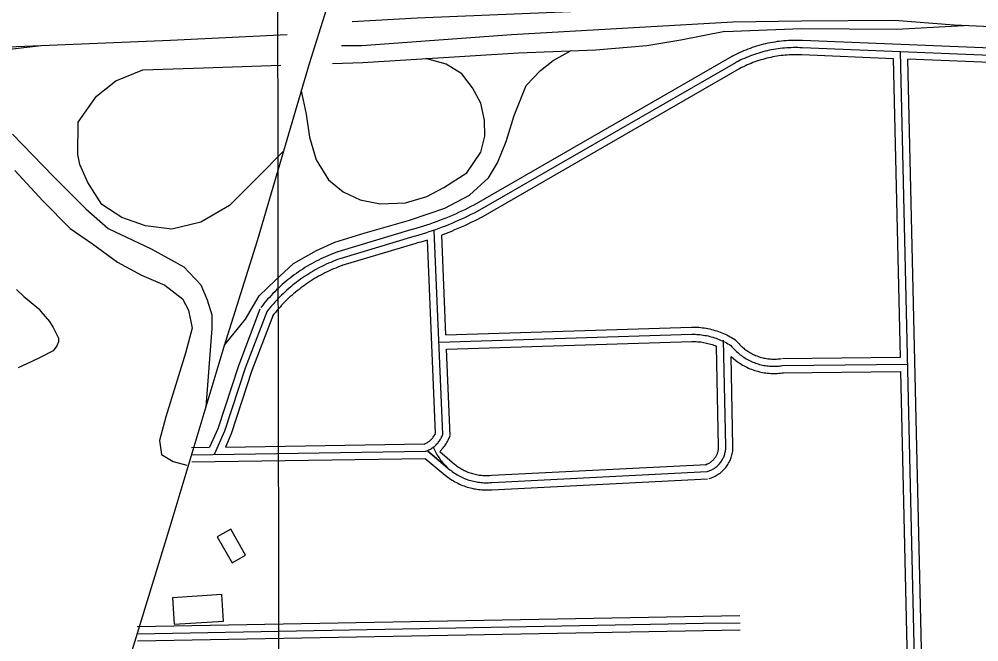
# Model space of a CAD drawing. Extents: x 3313442 to 3351311, y 721974 to 747360.
# Drawn here: x 3338028 to 3340030, y 729473 to 730771 of the extents above; entities that cross this region are included whole.
import ezdxf

# ---------------------------------------------------------------- set-up
doc = ezdxf.new("R2010")
doc.units = 0
for name, color, linetype in [('V-BLDG-OTLN', 7, 'Continuous'), ('V-GRID-MAJR', 7, 'Continuous'), ('V-ROAD-CNTR', 7, 'Continuous'), ('V-SITE-VEGE', 7, 'Continuous')]:
    doc.layers.add(name, color=color, linetype=linetype)

msp = doc.modelspace()

# ---------------------------------------------------------------- linework, layer by layer
at = {"layer": 'V-BLDG-OTLN'}
for points in [[(3338441.4, 729691.4), (3338472, 729637.3), (3338499.9, 729653.1), (3338469.4, 729707.2)], [(3338351.2, 729509.1), (3338454.6, 729515.6), (3338451.1, 729570.9), (3338347.8, 729564.5)]]:
    msp.add_lwpolyline(points, close=True, dxfattribs=at)
at = {"layer": 'V-GRID-MAJR'}
msp.add_spline([(3338573.2, 727381.5), (3338563.5, 733440.2), (3338553.8, 739502), (3338549.8, 742016.8)], degree=3, dxfattribs=at)
at = {"layer": 'V-ROAD-CNTR'}
for points in [[(3337635.6, 727383), (3337858.7, 728112.8), (3338037, 728698), (3338174.6, 729164.1), (3338343, 729713.3), (3338455.4, 730088.7), (3338524.9, 730309.7), (3338633.4, 730678.9), (3338716.7, 730942.1), (3338824.4, 731291.4), (3338902.7, 731538.5), (3338956.8, 731733.3), (3339099.9, 732196.4), (3339203, 732543.7), (3339293.1, 732869.3), (3339430.6, 733315.3), (3339616.2, 733922), (3339708, 734213.7)], [(3342981.2, 729804.3), (3342796.8, 729926), (3342678.6, 729995.6), (3342546.4, 730065.2), (3342404.1, 730136.6), (3342247.3, 730218.2), (3342075.6, 730304.3), (3341873.1, 730397.4), (3341694, 730465.5), (3341495.7, 730536.1), (3341321.6, 730583.3), (3341203.9, 730615), (3340932.7, 730681.1), (3340748.4, 730719.3), (3340433.8, 730763.3), (3340238.1, 730781.2), (3339971.4, 730796.7), (3339685.7, 730804.5), (3339465.3, 730799.3), (3339212.1, 730787.6), (3338858.4, 730773.5), (3338722.7, 730765.4)], [(3338700.2, 730716.5), (3338743.1, 730716.4), (3339054.8, 730739), (3339517.2, 730766), (3339660.2, 730767.4), (3339854.2, 730769.2), (3339979, 730759.2), (3340161.4, 730751), (3340277.7, 730734.7), (3340412, 730722), (3340618.8, 730696.1), (3340787, 730665.8), (3340991.2, 730624.2), (3341183.3, 730575.2), (3341382.8, 730521.8), (3341595.7, 730450.3), (3341818.2, 730371.5), (3341978.1, 730300.4), (3342166.7, 730212.1), (3342301, 730145.5), (3342461.9, 730056.3), (3342696.8, 729929), (3342919, 729786.8)], [(3338681.9, 730678.9), (3338745.1, 730681.1), (3339069.9, 730701.2), (3339231.4, 730707.6), (3339337.8, 730716.1), (3339408.7, 730727.9), (3339500.1, 730746)], [(3339499.2, 730745.8), (3339660.2, 730751.6), (3339858.8, 730750.6), (3339998, 730758.3)], [(3337410.9, 730691.2), (3337410.9, 730689.7), (3337886.9, 730708.8), (3338343.4, 730727.5), (3338586.9, 730739.2)], [(3339662.1, 730726.5), (3339657.4, 730726.7), (3339652.6, 730726.8), (3339647.7, 730726.9), (3339642.9, 730726.8), (3339638, 730726.7), (3339633.2, 730726.5), (3339628.4, 730726.2), (3339623.5, 730725.9), (3339618.7, 730725.4), (3339613.9, 730724.9), (3339609.1, 730724.3), (3339604.3, 730723.5), (3339599.5, 730722.8), (3339594.8, 730721.9), (3339590, 730720.9), (3339585.3, 730719.9), (3339580.6, 730718.8), (3339575.9, 730717.6), (3339571.2, 730716.3), (3339566.6, 730714.9), (3339561.9, 730713.5), (3339557.3, 730711.9), (3339552.8, 730710.3), (3339548.2, 730708.6), (3339543.7, 730706.9), (3339539.2, 730705), (3339534.8, 730703.1), (3339530.4, 730701.1), (3339526, 730699), (3339521.7, 730696.9), (3339517.4, 730694.7), (3339515.5, 730693.6)], [(3340311.5, 730700.1), (3339662, 730726.5)], [(3337856.6, 730691), (3338080.2, 730716.7)], [(3339661.4, 730711.5), (3339656.9, 730711.7), (3339652.3, 730711.8), (3339647.7, 730711.9), (3339643.1, 730711.8), (3339638.5, 730711.7), (3339634, 730711.5), (3339629.4, 730711.3), (3339624.8, 730710.9), (3339620.2, 730710.5), (3339615.7, 730710), (3339611.2, 730709.4), (3339606.6, 730708.7), (3339602.1, 730708), (3339597.6, 730707.2), (3339593.1, 730706.3), (3339588.6, 730705.3), (3339584.2, 730704.2), (3339579.7, 730703.1), (3339575.3, 730701.9), (3339570.9, 730700.6), (3339566.5, 730699.2), (3339562.2, 730697.7), (3339557.9, 730696.2), (3339553.6, 730694.6), (3339549.3, 730693), (3339545.1, 730691.2), (3339540.9, 730689.4), (3339536.7, 730687.5), (3339532.5, 730685.5), (3339528.4, 730683.5), (3339524.4, 730681.4), (3339522.5, 730680.4)], [(3340326.8, 730684.5), (3339661.4, 730711.5)], [(3338456, 730090.8), (3338500.4, 730145.2), (3338528.9, 730194.3), (3338562.1, 730226.1), (3338600.1, 730261.6), (3338648.6, 730288.7), (3338686.5, 730305.8), (3338749.7, 730325.9), (3338842.1, 730351.8), (3338915.8, 730377.2), (3338967.5, 730404.2), (3339006.9, 730440.1), (3339026, 730471.7), (3339043.8, 730515.8), (3339060.9, 730570), (3339085.6, 730632.8), (3339115.7, 730663.9), (3339142.2, 730685), (3339179.5, 730705.6)], [(3338616.6, 730621.6), (3338626.4, 730573.1), (3338633.9, 730525.1), (3338647.9, 730477.5), (3338673.1, 730436.2), (3338704.1, 730411.4), (3338739.4, 730394.1), (3338780.8, 730386.3), (3338834.2, 730388), (3338878.6, 730401.4), (3338914.2, 730420.3), (3338962.2, 730450.6), (3338991.1, 730493.9), (3338999.8, 730527), (3338998.9, 730560.3), (3338991.4, 730596), (3338973.5, 730628), (3338951.2, 730657.1), (3338919, 730677.4), (3338876.6, 730689.3)], [(3339515, 730693.4), (3338976.2, 730383.2)], [(3339660.8, 730696.5), (3339656.3, 730696.7), (3339652, 730696.8), (3339647.7, 730696.9), (3339643.3, 730696.9), (3339639, 730696.7), (3339634.7, 730696.6), (3339630.4, 730696.3), (3339626.1, 730696), (3339621.8, 730695.6), (3339617.5, 730695.1), (3339613.2, 730694.5), (3339608.9, 730693.9), (3339604.7, 730693.2), (3339600.4, 730692.4), (3339596.2, 730691.6), (3339592, 730690.6), (3339587.8, 730689.6), (3339583.6, 730688.6), (3339579.4, 730687.4), (3339575.3, 730686.2), (3339571.1, 730684.9), (3339567, 730683.6), (3339563, 730682.1), (3339558.9, 730680.6), (3339554.9, 730679), (3339550.9, 730677.4), (3339546.9, 730675.7), (3339543, 730673.9), (3339539.1, 730672), (3339535.2, 730670.1), (3339531.4, 730668.1), (3339529.6, 730667.2)], [(3339852.3, 730688.7), (3339660.8, 730696.5)], [(3339866.6, 730066.4), (3339852.2, 730688.7)], [(3339943.5, 727386.4), (3339866.9, 730703.2)], [(3340312.1, 730670.1), (3339882.3, 730687.5)], [(3339919.7, 729067.8), (3339882.3, 730687.5)], [(3338579.7, 730496), (3338526.3, 730442.5), (3338467.1, 730382.5), (3338407.3, 730347.5), (3338346.5, 730332.9), (3338291.7, 730340.2), (3338242.5, 730357.6), (3338200.4, 730384.8), (3338171.1, 730430.4), (3338154.4, 730468.2), (3338150.5, 730488.8), (3338150.9, 730556.1), (3338189.1, 730610.6), (3338229.9, 730642.9), (3338286.1, 730665.2), (3338412.4, 730669.6), (3338573.7, 730675.2)], [(3339522.5, 730680.4), (3338983.7, 730370.2)], [(3339530, 730667.4), (3338991.1, 730357.2)], [(3338013.9, 730531.2), (3338098.7, 730444), (3338167.2, 730375.7), (3338213.9, 730334.7), (3338303.2, 730292.5), (3338371.6, 730254.5), (3338407.2, 730217.4), (3338420.5, 730185.6), (3338430.1, 730154.3), (3338429.9, 730126.3), (3338417.6, 729962.5)], [(3338019.1, 730455.6), (3338077.6, 730392.4), (3338134.1, 730334.7), (3338180.7, 730302.3), (3338232.9, 730264.3), (3338283, 730237), (3338331.9, 730216.2), (3338368.5, 730188.2), (3338381.2, 730164.3), (3338389, 730126.6), (3338375, 730074.5), (3338334.2, 729941.9), (3338320.9, 729892.7), (3338325, 729863.4), (3338349.3, 729848.8), (3338377.8, 729841.3)], [(3338976.8, 730383.5), (3338970.3, 730380.2), (3338964, 730377), (3338957.5, 730373.8), (3338951.1, 730370.8), (3338944.6, 730367.7), (3338938, 730364.8), (3338931.5, 730361.9), (3338924.9, 730359.1), (3338918.3, 730356.4), (3338911.6, 730353.8), (3338905, 730351.2), (3338898.3, 730348.7), (3338891.5, 730346.3), (3338884.8, 730343.9), (3338878, 730341.6), (3338871.2, 730339.4), (3338864.4, 730337.3), (3338857.5, 730335.2), (3338850.6, 730333.2), (3338847.5, 730332.4)], [(3338983.7, 730370.2), (3338977.2, 730366.8), (3338970.6, 730363.5), (3338964.1, 730360.3), (3338957.4, 730357.2), (3338950.8, 730354.1), (3338944.1, 730351.1), (3338937.4, 730348.2), (3338930.7, 730345.3), (3338923.9, 730342.5), (3338917.1, 730339.8), (3338910.3, 730337.2), (3338903.4, 730334.6), (3338896.6, 730332.1), (3338889.6, 730329.7), (3338882.7, 730327.4), (3338875.7, 730325.1), (3338868.8, 730322.9), (3338861.7, 730320.8), (3338854.7, 730318.8), (3338851.5, 730317.9)], [(3338990.6, 730356.9), (3338984, 730353.5), (3338977.3, 730350.1), (3338970.6, 730346.8), (3338963.8, 730343.6), (3338957, 730340.5), (3338950.2, 730337.4), (3338943.4, 730334.4), (3338936.5, 730331.5), (3338929.6, 730328.6), (3338909.5, 730320.6)], [(3338847.2, 730332.3), (3338692.8, 730285.9)], [(3338912, 729905.6), (3338894, 730330.2)], [(3338851.5, 730317.9), (3338697.1, 730271.5)], [(3338879.9, 730310.6), (3338866, 730306.4), (3338858.8, 730304.4), (3338855.6, 730303.5)], [(3338896.9, 729906.9), (3338879.9, 730310.4)], [(3338918.2, 730112.9), (3338909.5, 730320.8)], [(3338692, 730285.6), (3338687, 730283.8), (3338682, 730281.9), (3338677, 730279.9), (3338672, 730277.8), (3338667.1, 730275.7), (3338662.2, 730273.5), (3338657.3, 730271.2), (3338652.4, 730268.8), (3338647.6, 730266.3), (3338642.9, 730263.8), (3338638.1, 730261.2), (3338633.4, 730258.5), (3338628.8, 730255.8), (3338624.2, 730253), (3338619.6, 730250.1), (3338615.1, 730247.1), (3338610.7, 730244.1), (3338606.3, 730241), (3338601.9, 730237.9), (3338597.6, 730234.6), (3338593.3, 730231.3), (3338589.1, 730228), (3338584.9, 730224.5), (3338580.8, 730221.1), (3338576.7, 730217.5), (3338572.7, 730213.9), (3338568.8, 730210.2), (3338564.9, 730206.5), (3338561.1, 730202.7), (3338557.3, 730198.8), (3338553.6, 730194.9), (3338550, 730190.9), (3338546.4, 730186.9), (3338542.9, 730182.8), (3338539.4, 730178.7), (3338536, 730174.5), (3338532.7, 730170.3), (3338532.5, 730170.1)], [(3338855.8, 730303.5), (3338701.4, 730257.1)], [(3338697.1, 730271.5), (3338692.3, 730269.8), (3338687.4, 730267.9), (3338682.6, 730266), (3338677.9, 730264), (3338673.1, 730262), (3338668.4, 730259.9), (3338663.8, 730257.6), (3338659.1, 730255.4), (3338654.5, 730253), (3338650, 730250.6), (3338645.5, 730248.1), (3338641, 730245.6), (3338636.5, 730242.9), (3338632.1, 730240.3), (3338627.8, 730237.5), (3338623.5, 730234.7), (3338619.2, 730231.8), (3338615, 730228.8), (3338610.8, 730225.8), (3338606.6, 730222.7), (3338602.6, 730219.5), (3338598.5, 730216.3), (3338594.5, 730213), (3338590.6, 730209.7), (3338586.7, 730206.3), (3338582.9, 730202.8), (3338579.1, 730199.3), (3338575.4, 730195.7), (3338571.7, 730192.1), (3338568.1, 730188.4), (3338564.6, 730184.7), (3338561.1, 730180.9), (3338557.7, 730177), (3338554.3, 730173.1), (3338551, 730169.1), (3338547.7, 730165.1), (3338544.5, 730161.1), (3338544.4, 730160.9)], [(3338702.2, 730257.4), (3338697.5, 730255.7), (3338692.9, 730253.9), (3338688.3, 730252.1), (3338683.7, 730250.2), (3338679.2, 730248.3), (3338674.7, 730246.2), (3338670.3, 730244.1), (3338665.9, 730242), (3338661.5, 730239.7), (3338657.1, 730237.4), (3338652.8, 730235), (3338648.5, 730232.6), (3338644.3, 730230.1), (3338640.1, 730227.5), (3338635.9, 730224.9), (3338631.8, 730222.2), (3338627.7, 730219.4), (3338623.7, 730216.6), (3338619.7, 730213.7), (3338615.7, 730210.7), (3338611.8, 730207.7), (3338608, 730204.7), (3338604.2, 730201.5), (3338600.4, 730198.3), (3338596.7, 730195.1), (3338593, 730191.8), (3338589.4, 730188.4), (3338585.9, 730185), (3338582.4, 730181.5), (3338578.9, 730178), (3338575.6, 730174.4), (3338572.2, 730170.8), (3338568.9, 730167.1), (3338565.7, 730163.4), (3338562.6, 730159.6), (3338559.5, 730155.8), (3338556.4, 730151.9), (3338556.3, 730151.8)], [(3338530.4, 730166.3), (3338485.4, 730048.5), (3338442.5, 729917), (3338425, 729878.2)], [(3338544.4, 730160.9), (3338499.6, 730043.5), (3338456.6, 729911.6), (3338434.7, 729863.4)], [(3338558.4, 730155.6), (3338513.7, 730038.5), (3338470.6, 729906.1), (3338458.2, 729878.8)], [(3338918.2, 730112.9), (3339430.7, 730129)], [(3339431.1, 730129), (3339434.8, 730129), (3339438.6, 730128.9), (3339442.3, 730128.7), (3339446.1, 730128.5), (3339449.9, 730128.1), (3339453.7, 730127.7), (3339457.4, 730127.1), (3339461.1, 730126.5), (3339464.9, 730125.8), (3339468.6, 730125), (3339472.3, 730124.1), (3339475.9, 730123.2), (3339479.6, 730122.1), (3339483.2, 730121), (3339486.8, 730119.8), (3339490.4, 730118.5), (3339493.9, 730117.1), (3339497.4, 730115.7), (3339500.8, 730114.1), (3339504.3, 730112.5), (3339507.7, 730110.8), (3339511, 730109), (3339514.3, 730107.2), (3339522.3, 730102.4)], [(3338903.9, 730097.4), (3339431.1, 730114)], [(3339431.1, 730114), (3339434.6, 730114), (3339438, 730113.9), (3339441.5, 730113.7), (3339444.9, 730113.5), (3339448.3, 730113.2), (3339451.7, 730112.8), (3339455.1, 730112.3), (3339458.5, 730111.7), (3339461.9, 730111.1), (3339465.3, 730110.4), (3339468.6, 730109.6), (3339472, 730108.7), (3339475.3, 730107.8), (3339478.6, 730106.7), (3339481.8, 730105.6), (3339485.1, 730104.5), (3339488.3, 730103.2), (3339491.4, 730101.9), (3339494.6, 730100.5), (3339497.7, 730099), (3339500.8, 730097.5), (3339503.8, 730095.8), (3339506.8, 730094.2), (3339509.8, 730092.4), (3339512.7, 730090.6), (3339513, 730090.4)], [(3338919.5, 730082.9), (3339431.6, 730099)], [(3339431.1, 730099), (3339434.4, 730099), (3339437.5, 730098.9), (3339440.6, 730098.8), (3339443.7, 730098.5), (3339446.7, 730098.3), (3339449.8, 730097.9), (3339452.9, 730097.5), (3339455.9, 730097), (3339459, 730096.4), (3339462, 730095.7), (3339465, 730095), (3339468, 730094.3), (3339471, 730093.4), (3339473.9, 730092.5), (3339482.8, 730089.5)], [(3339487.2, 729880), (3339482.8, 730089.3)], [(3339502.2, 729880.3), (3339497.5, 730101.4)], [(3339513, 730090.4), (3339514.9, 730088.1), (3339516.9, 730085.8), (3339518.9, 730083.5), (3339521, 730081.4), (3339523.2, 730079.2), (3339525.4, 730077.2), (3339527.7, 730075.1), (3339530, 730073.2), (3339532.3, 730071.3), (3339534.8, 730069.5), (3339537.2, 730067.7), (3339539.8, 730066), (3339542.3, 730064.4), (3339544.9, 730062.8), (3339547.5, 730061.3), (3339550.2, 730059.9), (3339552.9, 730058.6), (3339555.7, 730057.3), (3339558.5, 730056.1), (3339561.3, 730055), (3339564.1, 730053.9), (3339567, 730052.9), (3339569.9, 730052), (3339572.8, 730051.2), (3339575.7, 730050.4), (3339578.7, 730049.8), (3339581.7, 730049.2), (3339584.7, 730048.7), (3339587.7, 730048.2), (3339590.7, 730047.9), (3339593.7, 730047.6), (3339596.7, 730047.4), (3339599.7, 730047.3), (3339602.8, 730047.2), (3339605.8, 730047.3), (3339608.8, 730047.4), (3339611.9, 730047.6), (3339614.9, 730047.9), (3339617.9, 730048.2), (3339620.5, 730048.6)], [(3339521.2, 730103.3), (3339529.9, 730093.8), (3339531.7, 730091.9), (3339533.6, 730090), (3339535.5, 730088.2), (3339537.5, 730086.5), (3339539.5, 730084.8), (3339541.5, 730083.2), (3339543.6, 730081.6), (3339545.8, 730080), (3339548, 730078.6), (3339550.2, 730077.2), (3339552.5, 730075.8), (3339554.8, 730074.5), (3339557.1, 730073.3), (3339559.4, 730072.1), (3339561.8, 730071), (3339564.3, 730069.9), (3339566.7, 730068.9), (3339569.2, 730068), (3339571.7, 730067.2), (3339574.2, 730066.4), (3339576.7, 730065.7), (3339579.3, 730065), (3339581.8, 730064.4), (3339584.4, 730063.9), (3339587, 730063.5), (3339589.6, 730063.1), (3339592.2, 730062.8), (3339594.9, 730062.5), (3339597.5, 730062.4), (3339600.1, 730062.3), (3339602.8, 730062.2), (3339605.4, 730062.3), (3339608, 730062.4), (3339610.7, 730062.5), (3339613.3, 730062.8), (3339615.9, 730063.1), (3339618.3, 730063.4)], [(3338927.1, 729902.6), (3338919.5, 730082.9)], [(3339517.2, 729880.7), (3339513.3, 730067.3)], [(3339513.3, 730067.3), (3339523.2, 730059.4), (3339525.9, 730057.4), (3339528.7, 730055.4), (3339531.5, 730053.5), (3339534.4, 730051.6), (3339537.4, 730049.9), (3339540.3, 730048.2), (3339543.4, 730046.6), (3339546.4, 730045.1), (3339549.5, 730043.6), (3339552.7, 730042.2), (3339555.9, 730041), (3339559.1, 730039.8), (3339562.3, 730038.7), (3339565.6, 730037.6), (3339568.9, 730036.7), (3339572.2, 730035.9), (3339575.6, 730035.1), (3339578.9, 730034.4), (3339582.3, 730033.8), (3339585.7, 730033.3), (3339589.1, 730032.9), (3339592.5, 730032.6), (3339595.9, 730032.4), (3339599.4, 730032.3), (3339602.8, 730032.2), (3339606.2, 730032.3), (3339609.6, 730032.4), (3339613.1, 730032.6), (3339616.5, 730032.9), (3339619.9, 730033.4), (3339622.6, 730033.8)], [(3339620.3, 730063.6), (3339866.6, 730066.4)], [(3339620.5, 730048.6), (3339882, 730051.6)], [(3339620.6, 730033.6), (3339867.3, 730036.4)], [(3339889.7, 729067.2), (3339867.3, 730036.4)], [(3338873.6, 729885.2), (3338873, 729884.9), (3338874.4, 729885.5), (3338875.9, 729886.2), (3338877.3, 729886.9), (3338878.7, 729887.7), (3338880.1, 729888.5), (3338881.4, 729889.4), (3338882.7, 729890.3), (3338884, 729891.2), (3338885.2, 729892.3), (3338886.4, 729893.3), (3338887.6, 729894.4), (3338888.7, 729895.6), (3338889.7, 729896.7), (3338890.8, 729898), (3338891.7, 729899.2), (3338896.9, 729906.4)], [(3338876.4, 729870.2), (3338878.4, 729871), (3338880.4, 729871.8), (3338882.3, 729872.7), (3338884.3, 729873.6), (3338886.2, 729874.7), (3338888, 729875.8), (3338889.8, 729876.9), (3338891.6, 729878.2), (3338893.3, 729879.5), (3338894.9, 729880.8), (3338896.6, 729882.3), (3338898.1, 729883.7), (3338899.6, 729885.3), (3338901.1, 729886.9), (3338902.4, 729888.5), (3338903.8, 729890.2), (3338905, 729892), (3338906.2, 729893.8), (3338907.3, 729895.6), (3338908.4, 729897.5), (3338909.4, 729899.4), (3338910.3, 729901.3), (3338911.1, 729903.3), (3338911.9, 729905.3), (3338912, 729905.6)], [(3338458.2, 729878.8), (3338873.6, 729885.2)], [(3338905.3, 729869.2), (3338912.4, 729877), (3338914.1, 729879.1), (3338915.8, 729881.2), (3338917.4, 729883.4), (3338918.9, 729885.7), (3338920.3, 729888), (3338921.6, 729890.4), (3338922.8, 729892.8), (3338927.1, 729902)], [(3338387.5, 729877.7), (3338425, 729878.2)], [(3338387.7, 729862.7), (3338876.4, 729870.2)], [(3338891.9, 729878.4), (3338893.1, 729875.6), (3338894.4, 729872.8), (3338895.8, 729870), (3338897.2, 729867.2), (3338898.7, 729864.5), (3338900.3, 729861.9), (3338901.9, 729859.2), (3338903.6, 729856.7), (3338905.4, 729854.1), (3338907.2, 729851.6), (3338909.1, 729849.2), (3338911.1, 729846.8), (3338913.1, 729844.5), (3338915.2, 729842.2), (3338917.4, 729840), (3338919.6, 729837.8), (3338921.8, 729835.7), (3338880.7, 729870.3), (3338926.5, 729831.6), (3338928.9, 729829.7), (3338931.4, 729827.8), (3338933.9, 729826), (3338936.5, 729824.2), (3338939.1, 729822.6), (3338941.7, 729821), (3338944.4, 729819.4), (3338947.1, 729818), (3338949.9, 729816.6), (3338952.7, 729815.2), (3338955.5, 729814), (3338958.4, 729812.8), (3338961.2, 729811.7), (3338964.2, 729810.7), (3338967.1, 729809.7), (3338970.1, 729808.8), (3338973.1, 729808), (3338976.1, 729807.3), (3338979.1, 729806.6), (3338982.1, 729806.1), (3338985.2, 729805.6), (3338988.3, 729805.2), (3338991.3, 729804.9), (3338994.4, 729804.6), (3338997.5, 729804.4), (3339000.6, 729804.3), (3339003.7, 729804.3), (3339006.8, 729804.4), (3339009.9, 729804.5), (3339013, 729804.8), (3339015, 729805)], [(3338905.3, 729869.2), (3338936, 729843.2), (3338938.1, 729841.5), (3338940.3, 729839.9), (3338942.5, 729838.3), (3338944.7, 729836.8), (3338947, 729835.3), (3338949.3, 729833.9), (3338951.7, 729832.5), (3338954.1, 729831.2), (3338956.5, 729830), (3338958.9, 729828.9), (3338961.4, 729827.8), (3338963.9, 729826.7), (3338966.4, 729825.8), (3338969, 729824.9), (3338971.5, 729824), (3338974.1, 729823.3), (3338976.8, 729822.6), (3338979.4, 729821.9), (3338982, 729821.4), (3338984.7, 729820.9), (3338987.4, 729820.4), (3338990.1, 729820.1), (3338992.7, 729819.8), (3338995.4, 729819.6), (3338998.1, 729819.4), (3339000.9, 729819.3), (3339003.6, 729819.3), (3339006.3, 729819.4), (3339009, 729819.5), (3339014.2, 729820)], [(3339458.9, 729842), (3339460.6, 729842.5), (3339462, 729843), (3339463.4, 729843.5), (3339464.8, 729844.1), (3339466.1, 729844.8), (3339467.4, 729845.5), (3339468.7, 729846.2), (3339470, 729847), (3339471.2, 729847.9), (3339472.4, 729848.8), (3339473.5, 729849.7), (3339474.7, 729850.7), (3339475.7, 729851.7), (3339476.8, 729852.8), (3339477.8, 729853.9), (3339478.7, 729855), (3339479.6, 729856.2), (3339480.5, 729857.4), (3339481.3, 729858.7), (3339482.1, 729859.9), (3339482.8, 729861.2), (3339483.5, 729862.6), (3339484.1, 729863.9), (3339484.6, 729865.3), (3339485.1, 729866.7), (3339485.6, 729868.1), (3339486, 729869.6), (3339486.3, 729871), (3339486.6, 729872.5), (3339486.8, 729874), (3339487, 729875.4), (3339487.1, 729876.9), (3339487.2, 729878.4), (3339487.2, 729880), (3339487.2, 729880)], [(3339463.3, 729827.6), (3339465.3, 729828.2), (3339467.2, 729828.9), (3339469.2, 729829.7), (3339471.1, 729830.5), (3339472.9, 729831.4), (3339474.7, 729832.4), (3339476.5, 729833.4), (3339478.3, 729834.5), (3339480, 729835.7), (3339481.6, 729836.9), (3339483.2, 729838.2), (3339484.8, 729839.6), (3339486.3, 729841), (3339487.7, 729842.5), (3339489.1, 729844.1), (3339490.4, 729845.6), (3339491.7, 729847.3), (3339492.9, 729849), (3339494, 729850.7), (3339495.1, 729852.5), (3339496.1, 729854.3), (3339497, 729856.1), (3339497.9, 729858), (3339498.6, 729860), (3339499.4, 729861.9), (3339500, 729863.9), (3339500.5, 729865.9), (3339501, 729867.9), (3339501.4, 729869.9), (3339501.7, 729872), (3339502, 729874), (3339502.1, 729876.1), (3339502.2, 729878.1), (3339502.2, 729880.2), (3339502.2, 729880.3)], [(3339467.7, 729813.3), (3339469.9, 729814), (3339472.4, 729814.8), (3339474.9, 729815.8), (3339477.3, 729816.9), (3339479.7, 729818), (3339482.1, 729819.3), (3339484.3, 729820.6), (3339486.6, 729822), (3339488.8, 729823.5), (3339490.9, 729825.1), (3339492.9, 729826.8), (3339494.9, 729828.5), (3339496.8, 729830.4), (3339498.7, 729832.3), (3339500.5, 729834.2), (3339502.2, 729836.3), (3339503.8, 729838.4), (3339505.3, 729840.5), (3339506.8, 729842.7), (3339508.1, 729845), (3339509.4, 729847.3), (3339510.6, 729849.7), (3339511.7, 729852.1), (3339512.7, 729854.6), (3339513.6, 729857.1), (3339514.4, 729859.6), (3339515.1, 729862.2), (3339515.7, 729864.7), (3339516.2, 729867.3), (3339516.6, 729870), (3339516.9, 729872.6), (3339517.1, 729875.2), (3339517.2, 729877.9), (3339517.2, 729880.4), (3339517.2, 729880.7)], [(3338387.9, 729847.7), (3338875.3, 729855.2)], [(3338875.3, 729855.2), (3338917, 729820), (3338919.7, 729817.8), (3338922.5, 729815.7), (3338925.3, 729813.7), (3338928.2, 729811.7), (3338931.1, 729809.9), (3338934.1, 729808), (3338937.1, 729806.3), (3338940.2, 729804.7), (3338943.3, 729803.1), (3338946.4, 729801.6), (3338949.6, 729800.2), (3338952.8, 729798.9), (3338956.1, 729797.6), (3338959.3, 729796.4), (3338962.7, 729795.4), (3338966, 729794.4), (3338969.4, 729793.5), (3338972.7, 729792.7), (3338976.2, 729791.9), (3338979.6, 729791.3), (3338983, 729790.8), (3338986.5, 729790.3), (3338989.9, 729789.9), (3338993.4, 729789.6), (3338996.9, 729789.4), (3339000.4, 729789.3), (3339003.8, 729789.3), (3339007.3, 729789.4), (3339010.8, 729789.6), (3339014.2, 729789.8)], [(3338876.6, 729855.2), (3338876.6, 729855.2)], [(3339014.2, 729820), (3339462.5, 729842.6)], [(3339015, 729805), (3339463.3, 729827.6)], [(3339014.2, 729789.8), (3339464.1, 729812.6)], [(3338274.1, 729504.5), (3339455.3, 729526.3), (3339531.7, 729527.2)], [(3338274.4, 729489.5), (3339455.5, 729511.3), (3339531.9, 729512.2)], [(3338274.7, 729474.5), (3339455.8, 729496.3), (3339532.1, 729497.2)]]:
    msp.add_lwpolyline(points, dxfattribs=at)
at = {"layer": 'V-SITE-VEGE'}
msp.add_lwpolyline([(3338022.5, 730207.2), (3338038, 730192.8), (3338049.1, 730183.9), (3338069, 730167.3), (3338073.4, 730161.7), (3338091.2, 730140.6), (3338098.9, 730128.4), (3338110, 730106.2), (3338110, 730098.5), (3338106.6, 730089.6), (3338098.8, 730079.6), (3338073.3, 730066.3), (3338054.5, 730057.5), (3338025.6, 730044.2)], dxfattribs=at)

doc.saveas('drawing.dxf')
